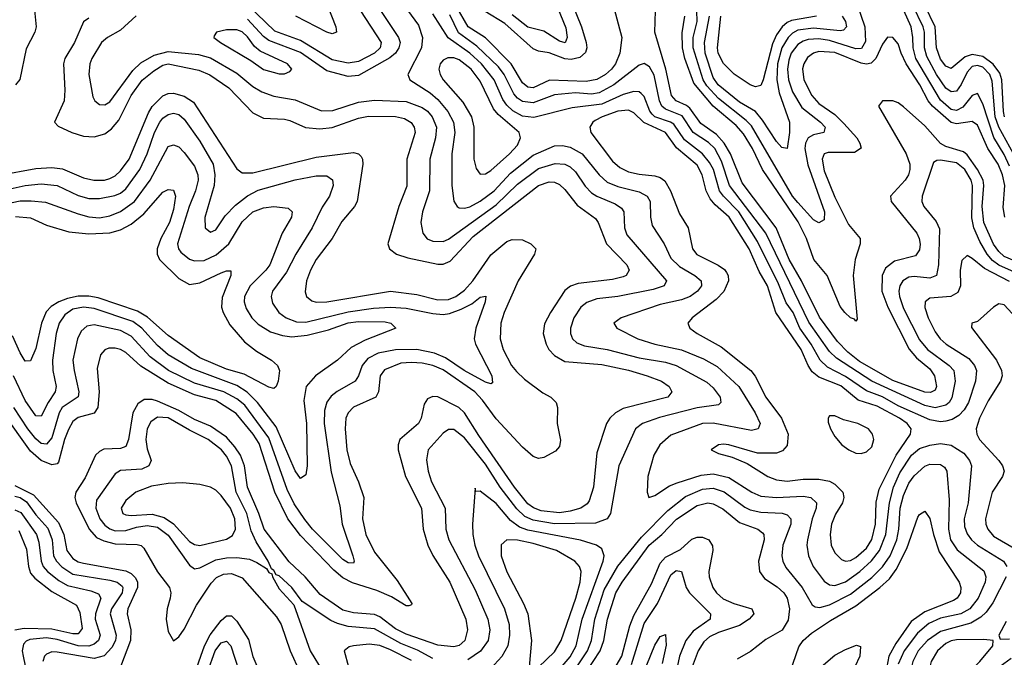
# Model space of a CAD drawing. Header units: inches. Extents: x 990535 to 1117859, y 769386 to 892122.
# Tile 529 of 656: x 1061509 to 1065231, y 835166 to 837577. Entities that reach past the tile are written whole.
import ezdxf

# ---------------------------------------------------------------- set-up
doc = ezdxf.new("R2010")
doc.units = ezdxf.units.IN
doc.header["$MEASUREMENT"] = 0
doc.layers.add('B0863', color=7, linetype='Continuous')

msp = doc.modelspace()

# ---------------------------------------------------------------- linework, layer by layer
at = {"layer": 'B0863', "color": 5}
for points, elevation in [([(1062657.1, 837670), (1062704, 837550), (1062705.8, 837530), (1062690, 837523.8), (1062670, 837529.1), (1062552, 837590)], 2580), ([(1061561.5, 837650), (1061571, 837550), (1061565.5, 837530), (1061533.5, 837466.5), (1061509.8, 837350.2), (1061492.9, 837330)], 2580), ([(1062797.1, 837610), (1062875.5, 837490), (1062871.5, 837470), (1062850.5, 837450), (1062790, 837419.1), (1062750, 837412), (1062690, 837424.6), (1062570, 837498.3), (1062473, 837533), (1062370, 837633.6)], 2620), ([(1062859.9, 837630), (1062941.3, 837510), (1062946.6, 837490), (1062942.2, 837470), (1062929, 837450), (1062907.6, 837432.4), (1062790, 837366), (1062750, 837362.5), (1062670, 837384), (1062570, 837453), (1062450, 837498), (1062430, 837513.2), (1062370, 837578.8)], 2640), ([(1062947.2, 837650), (1063016.3, 837556.3), (1063031.9, 837510), (1063027.8, 837470), (1062975.4, 837370), (1062979.3, 837359.3), (1062983.2, 837350), (1063060, 837300), (1063090, 837274.6), (1063127.4, 837230), (1063148.7, 837190), (1063154.3, 837150), (1063142, 837070), (1063142.7, 836950), (1063150.1, 836890.1), (1063162, 836870), (1063170, 836865), (1063190, 836864.2), (1063210, 836869.3), (1063250, 836890.1), (1063301.8, 836930), (1063363.6, 836996.4), (1063450, 837065.2), (1063530, 837099.5), (1063561.3, 837101.3), (1063590, 837095.4), (1063635, 837070), (1063699.4, 836990), (1063730, 836963), (1063770, 836945.6), (1063850, 836926.3), (1063881.2, 836910), (1063892.4, 836890), (1063893, 836830), (1063899.3, 836799.3), (1063945.2, 836730), (1063970, 836675.7), (1064003.5, 836643.5), (1064061.4, 836610), (1064084.4, 836590), (1064085.8, 836570), (1064071.2, 836550), (1064043.7, 836530), (1064010, 836517.3), (1063930, 836499.9), (1063782.4, 836450), (1063755.3, 836430), (1063766.3, 836410), (1063845.2, 836370), (1063910, 836350.5), (1064010, 836329.1), (1064094.4, 836294.4), (1064145.3, 836265.3), (1064227.5, 836190), (1064288.6, 836090), (1064308, 836050), (1064300.8, 836030), (1064275.8, 836024.2), (1064130, 836050.8), (1064090.4, 836049.6), (1063970, 836006.2), (1063928.7, 835970), (1063906.5, 835930), (1063883.2, 835850), (1063881.1, 835790), (1063887.7, 835770), (1063910, 835778.3), (1063965.8, 835814.2), (1063993.7, 835826.3), (1064085.2, 835854.8), (1064130, 835860.1), (1064190, 835845.9), (1064276.6, 835790), (1064310, 835775.3), (1064369.8, 835769.8), (1064470, 835775), (1064499, 835770), (1064521.5, 835750), (1064519.6, 835730), (1064505, 835690), (1064486.5, 835610), (1064484.5, 835590), (1064490.1, 835550), (1064508.5, 835510), (1064550, 835453.7), (1064570, 835440.1), (1064590, 835437.6), (1064630, 835451.4), (1064685, 835490), (1064729.3, 835530.7), (1064759.3, 835570), (1064783.1, 835630), (1064796.7, 835750), (1064812.5, 835810), (1064836.1, 835863.9), (1064880.1, 835930), (1064910, 835955.2), (1064950, 835968.8), (1064990, 835974.2), (1065030, 835968.2), (1065077.6, 835937.6), (1065098.8, 835910), (1065106.4, 835890), (1065094.2, 835750), (1065079.6, 835690), (1065081, 835661), (1065090, 835633.5), (1065106.5, 835610), (1065129.6, 835590), (1065227.3, 835530), (1065241.1, 835510)], 2660), ([(1063752.2, 837632.2), (1063785, 837510), (1063777.2, 837450), (1063761.5, 837410), (1063746.4, 837390), (1063723.9, 837370), (1063690, 837350.2), (1063650, 837343), (1063512.2, 837347.8), (1063450, 837318.8), (1063430, 837321.9), (1063410, 837337.9), (1063366.3, 837410), (1063270, 837508.2), (1063203.8, 837550), (1063157.3, 837630)], 2620), ([(1063597.1, 837637.1), (1063632.8, 837550), (1063650.4, 837490), (1063652.7, 837470), (1063647.4, 837452.6), (1063625.8, 837434.2), (1063593.4, 837426.6), (1063570, 837428.2), (1063510, 837450.9), (1063470, 837457.8), (1063450, 837467), (1063342.7, 837562.7), (1063268.3, 837608.3)], 2580), ([(1063531, 837650), (1063573.6, 837546.4), (1063579, 837510), (1063570.4, 837489.6), (1063550, 837495.7), (1063490, 837533.7), (1063430, 837548.1), (1063370, 837595.7)], 2560), ([(1064674.3, 837634.3), (1064703.4, 837550), (1064705.9, 837494.1), (1064691.5, 837468.5), (1064670, 837466.5), (1064570, 837498.4), (1064530, 837504.5), (1064490, 837501.7), (1064470, 837495.5), (1064450, 837482.7), (1064425.4, 837450), (1064415.8, 837424.2), (1064411.3, 837390), (1064415.2, 837350), (1064430, 837304.5), (1064465.2, 837245.2), (1064536, 837190), (1064553.3, 837170), (1064548.7, 837150), (1064510, 837141.1), (1064490, 837129.9), (1064479.5, 837110), (1064477.2, 837090), (1064488.5, 837028.5), (1064551.4, 836850), (1064550, 836820.7), (1064530, 836809), (1064510, 836820.2), (1064450, 836885.1), (1064430, 836910), (1064274.9, 837174.9), (1064255.6, 837195.6), (1064150, 837279.3), (1064106.3, 837326.3), (1064092.3, 837350), (1064055.2, 837470), (1064054.7, 837510), (1064070.4, 837570), (1064069.2, 837610)], 2560), ([(1065265.9, 837070), (1065210.3, 837170), (1065196.9, 837210), (1065184.7, 837344.7), (1065176.2, 837370), (1065150, 837397.1), (1065130, 837404), (1065110, 837399.5), (1065090, 837379), (1065068.4, 837331.6), (1065050, 837306.5), (1065030, 837303.6), (1065010, 837317.4), (1064974.8, 837370), (1064938.2, 837438.2), (1064929.3, 837470), (1064929.3, 837530), (1064924.1, 837550), (1064885.5, 837630)], 2540), ([(1065231.3, 837210), (1065227.8, 837230), (1065222.2, 837350), (1065214.2, 837374.2), (1065188.8, 837408.8), (1065150, 837437.7), (1065110, 837445.2), (1065083.4, 837436.6), (1065030, 837392.9), (1065010, 837401.1), (1064990, 837427.6), (1064974.8, 837470), (1064969.7, 837550), (1064930.1, 837630.1)], 2520), ([(1061948.9, 837591.1), (1061890, 837536.6), (1061840.6, 837510), (1061817.5, 837490), (1061781.5, 837430), (1061774.1, 837410), (1061770.1, 837370), (1061785.4, 837285.4), (1061792.4, 837270), (1061810, 837256.3), (1061830, 837255.3), (1061850, 837266.3), (1061935.9, 837384.1), (1061966.9, 837413.1), (1062016.8, 837443.2), (1062070, 837456.4), (1062185.2, 837445.2), (1062230, 837432.4), (1062330, 837374.7), (1062390, 837324.4), (1062423.5, 837303.5), (1062470, 837287.6), (1062550, 837274.3), (1062650, 837231.8), (1062692.9, 837232.9), (1062790, 837264.8), (1062850, 837272.2), (1062970, 837266.9), (1063030, 837245.2), (1063050.5, 837230.5), (1063067.6, 837210), (1063083.9, 837170), (1063080.6, 837130), (1063059.5, 837050), (1063057.8, 836930), (1063031.8, 836850), (1063025.3, 836810), (1063032.6, 836770), (1063048.9, 836748.9), (1063070, 836739.8), (1063110, 836738.3), (1063130, 836747.4), (1063310, 836876.4), (1063390, 836954.6), (1063470, 837013.8), (1063533.4, 837033.4), (1063570, 837030.4), (1063590, 837020.7), (1063610, 837001.8), (1063646.9, 836946.9), (1063670, 836922.7), (1063690, 836909.3), (1063760.4, 836880.4), (1063783.7, 836863.7), (1063792.4, 836850), (1063794.6, 836790), (1063803.8, 836763.8), (1063954.5, 836590), (1063945.2, 836570), (1063903.7, 836556.3), (1063769.8, 836530.2), (1063690, 836521.8), (1063652.7, 836507.3), (1063630.4, 836489.6), (1063604.2, 836450), (1063591.3, 836410), (1063590.8, 836390), (1063598.7, 836370), (1063614.9, 836354.9), (1063643.4, 836343.4), (1063730, 836330.1), (1063850, 836298.3), (1063950, 836281.9), (1063990, 836270), (1064106, 836206), (1064130, 836185.3), (1064156.6, 836150), (1064159.7, 836130), (1064150, 836120.7), (1064070, 836109.9), (1063927.4, 836072.6), (1063862.8, 836050), (1063836.8, 836030), (1063773.5, 835890), (1063742.4, 835710), (1063730, 835689.9), (1063686.1, 835673.9), (1063530, 835670.6), (1063450, 835685.2), (1063418.3, 835698.3), (1063387.7, 835727.7), (1063324.9, 835810), (1063270, 835896.6), (1063190, 835995.3), (1063150, 836027.3), (1063130, 836026.9), (1063110, 836013.2), (1063053.4, 835950), (1063047.1, 835912.9), (1063052.4, 835870), (1063065.4, 835830), (1063117.1, 835730), (1063119.9, 835650), (1063131.4, 835610), (1063230, 835421.8), (1063278.2, 835310), (1063285.8, 835270), (1063279.2, 835230), (1063250.3, 835189.7), (1063203.1, 835156.9)], 2640), ([(1065250, 836587.3), (1065156.6, 836636.6), (1065110, 836674.1), (1065090, 836684.8), (1065070, 836666.6), (1065064.7, 836630), (1065065.4, 836570), (1065054.7, 836545.3), (1065029.3, 836530.7), (1064950, 836523.7), (1064932, 836510), (1064930.9, 836489.1), (1064943.3, 836450), (1064970, 836396.1), (1064988.3, 836370), (1065011.4, 836350), (1065096.4, 836296.4), (1065117.9, 836270), (1065126.3, 836250), (1065122.6, 836210), (1065095.2, 836130), (1065078.8, 836101.2), (1065059.3, 836080.7), (1065034.3, 836065.7), (1065010, 836058.3), (1064990, 836056.8), (1064950, 836064.2), (1064830, 836117.3), (1064770, 836150.9), (1064710, 836174.2), (1064630, 836228.3), (1064563.1, 836263.1), (1064534.6, 836290), (1064501.3, 836350), (1064458.3, 836410), (1064432.5, 836470), (1064406.9, 836506.9), (1064377.8, 836577.8), (1064298.1, 836738.1), (1064227.2, 836850), (1064169.2, 836909.2), (1064154.6, 836930), (1064131, 837010), (1064116.7, 837036.7), (1064089.6, 837070), (1064022.4, 837122.4), (1063981.3, 837181.3), (1063969.5, 837189.5), (1063910, 837209.5), (1063899.5, 837219.5), (1063890.5, 837230.5), (1063870, 837286.3), (1063858.2, 837298.2), (1063850, 837303.5), (1063830, 837304.8), (1063790, 837293.4), (1063710, 837257.1), (1063597, 837243), (1063452.9, 837207.1), (1063410, 837212.4), (1063372.8, 837232.8), (1063350, 837253.6), (1063335.6, 837275.6), (1063302.6, 837350), (1063254.5, 837410), (1063210.4, 837450.4), (1063127.9, 837507.9), (1063070, 837598.4)], 2660), ([(1065270, 836622.3), (1065210, 836649), (1065186.7, 836666.7), (1065166.2, 836690), (1065138.4, 836738.4), (1065115.3, 836790), (1065108.2, 836828.2), (1065110.8, 836950), (1065106.2, 836970), (1065081.3, 837010), (1065050, 837035.5), (1064990, 837045.1), (1064975.8, 837044.2), (1064963.5, 837036.5), (1064920.1, 836910), (1064919.1, 836890), (1064926.9, 836870), (1064973.5, 836813.5), (1064985.7, 836785.7), (1064982.8, 836650), (1064975.1, 836610), (1064950, 836599.3), (1064890, 836605.6), (1064870, 836603.1), (1064847.9, 836590), (1064836.5, 836570), (1064832.8, 836550), (1064834.6, 836530), (1064850, 836485.3), (1064910, 836366.3), (1064941.1, 836330), (1065022.7, 836270), (1065040.3, 836250), (1065045.3, 836210), (1065032.4, 836147.6), (1065022.5, 836130), (1065010, 836119.3), (1064970, 836109.7), (1064930, 836118.3), (1064729.8, 836209.8), (1064597.2, 836297.2), (1064570, 836322), (1064492.6, 836432.6), (1064329.5, 836769.5), (1064191.6, 836950), (1064162.2, 837042.2), (1064136.4, 837090), (1064112.9, 837112.9), (1064054.8, 837150), (1064013, 837213), (1063950, 837238.7), (1063936.2, 837250), (1063927.3, 837270), (1063907.1, 837367.1), (1063890, 837398.1), (1063870, 837410.6), (1063850, 837404.6), (1063754.5, 837330), (1063699.6, 837300.4), (1063670, 837295), (1063610, 837300.6), (1063530, 837293.3), (1063450, 837262), (1063410, 837267.1), (1063390, 837279.9), (1063376.4, 837296.4), (1063340, 837370), (1063319, 837399), (1063236.9, 837476.9), (1063167.3, 837527.3), (1063134.6, 837594.6)], 2640), ([(1065308.1, 836648.1), (1065230, 836681.7), (1065210, 836699.8), (1065190, 836728), (1065153.4, 836810), (1065147.6, 836870), (1065153.1, 836950), (1065150.6, 836970), (1065130.1, 837010.1), (1065090, 837065.4), (1065076.8, 837076.8), (1065010, 837097.1), (1064990, 837109.1), (1064930, 837175.1), (1064850, 837246.9), (1064830, 837262.2), (1064810, 837269.8), (1064770.3, 837269.7), (1064755.3, 837250), (1064860.3, 837070), (1064873.5, 837030), (1064873.5, 837010), (1064868.3, 836990), (1064856, 836970), (1064801.1, 836910), (1064803.8, 836890), (1064899.8, 836770), (1064909.6, 836750), (1064912.4, 836727.6), (1064910, 836706.6), (1064895.5, 836684.5), (1064815.9, 836664.1), (1064782.3, 836637.7), (1064768.8, 836610), (1064768.5, 836550), (1064790.6, 836490), (1064871.1, 836331.1), (1064898.7, 836298.7), (1064950, 836256.2), (1064967, 836230), (1064974.7, 836190), (1064970, 836175.6), (1064952.2, 836167.8), (1064930, 836168.6), (1064810, 836212.7), (1064684.1, 836284.1), (1064639.9, 836319.9), (1064600.1, 836360.1), (1064532.5, 836452.5), (1064464.3, 836590), (1064417.5, 836670), (1064368.2, 836790), (1064239.6, 836959.6), (1064196.2, 837070), (1064172.1, 837110), (1064142.5, 837142.5), (1064084, 837184), (1064041.9, 837241.9), (1064030, 837251.9), (1063990.3, 837270.3), (1063972.3, 837290), (1063951.5, 837390), (1063909.3, 837530), (1063912.6, 837610)], 2620), ([(1065233, 836830), (1065226.4, 836866.4), (1065232.8, 836950), (1065223.9, 836990), (1065207.3, 837030), (1065168.4, 837090), (1065130, 837178), (1065110, 837192.5), (1065050, 837183.6), (1065030, 837187.8), (1064958.9, 837250), (1064942.8, 837270), (1064912.2, 837330), (1064860.4, 837410), (1064840.6, 837450), (1064830, 837485.3), (1064810, 837509), (1064789, 837511), (1064770, 837483.9), (1064745.5, 837430), (1064727.3, 837412.7), (1064710, 837408.3), (1064690, 837412.7), (1064590, 837452.3), (1064530, 837456), (1064509.4, 837450.6), (1064486.4, 837433.6), (1064472.8, 837410), (1064468.6, 837391.4), (1064472.7, 837350), (1064503.3, 837290), (1064530, 837260.5), (1064590, 837217.8), (1064624.6, 837184.6), (1064673.6, 837130), (1064685.2, 837110), (1064689.4, 837090.6), (1064665.2, 837074.8), (1064565, 837075), (1064549.4, 837070), (1064542.7, 837050), (1064550, 837005.6), (1064590, 836906), (1064642.2, 836802.2), (1064686.3, 836750), (1064686.6, 836730), (1064666.9, 836670), (1064659.6, 836610), (1064675, 836445), (1064670, 836437.4), (1064665.1, 836445.1), (1064650, 836449.9), (1064627.9, 836470), (1064610, 836492.2), (1064561.3, 836610), (1064510.3, 836670), (1064482.9, 836750), (1064452.2, 836812.2), (1064317.4, 837010), (1064279.1, 837090), (1064245.5, 837145.5), (1064217.4, 837177.4), (1064130.4, 837250.4), (1064056.8, 837336.8), (1064023.6, 837430), (1064014.2, 837470), (1064012.7, 837527.3), (1064023.5, 837590)], 2580), ([(1064618.4, 837590), (1064630.5, 837570), (1064634, 837550), (1064622.5, 837537.5), (1064610, 837535.1), (1064510, 837545.3), (1064450, 837537.2), (1064430, 837525.8), (1064414.4, 837510), (1064389.9, 837470.1), (1064373.7, 837410), (1064371.1, 837350), (1064380.4, 837300.4), (1064418.6, 837190), (1064419.1, 837150), (1064410, 837089.7), (1064390, 837093.8), (1064370, 837116.8), (1064317.3, 837197.3), (1064290, 837229.2), (1064230, 837265.6), (1064149.7, 837330), (1064130, 837358.6), (1064100, 837450), (1064098.1, 837490), (1064115.9, 837590)], 2540), ([(1064521.5, 837590), (1064426, 837574), (1064410, 837566.8), (1064390.7, 837549.3), (1064370, 837519), (1064354.7, 837485.3), (1064319.9, 837350), (1064310, 837328.1), (1064290, 837323.1), (1064270, 837329.9), (1064210, 837370.4), (1064170, 837411.6), (1064148.7, 837450), (1064146.4, 837470), (1064158.9, 837590)], 2520), ([(1065250, 837023.2), (1065230, 837067.3), (1065191.3, 837131.3), (1065150, 837258.6), (1065130, 837297.4), (1065110, 837290.6), (1065074.2, 837245.8), (1065050, 837233.3), (1065030, 837237.5), (1064990, 837272.8), (1064896.5, 837430), (1064886, 837470), (1064885.3, 837510), (1064878.5, 837550), (1064851.4, 837611.4)], 2560), ([(1061770, 837582.1), (1061750, 837568.7), (1061715.4, 837490), (1061679.1, 837430), (1061673.8, 837410), (1061679.3, 837310), (1061676.2, 837270), (1061640.3, 837190), (1061654.4, 837174.4), (1061705.7, 837150), (1061750, 837136.9), (1061790, 837134.1), (1061830, 837145), (1061856.2, 837163.8), (1061883.5, 837196.5), (1061930.3, 837289.7), (1061971.6, 837348.4), (1062016, 837384), (1062050, 837404.4), (1062070, 837409.6), (1062186.4, 837386.4), (1062227.9, 837367.9), (1062298.7, 837318.7), (1062390, 837224.4), (1062430, 837204.2), (1062510, 837200.1), (1062530, 837195.5), (1062589.2, 837169.2), (1062643.9, 837163.9), (1062690, 837169.8), (1062790, 837204.9), (1062827.9, 837212.1), (1062930, 837210.4), (1062963.1, 837203.1), (1062988.1, 837188.1), (1062999.9, 837170), (1063003.4, 837150), (1062971.8, 837050), (1062972.6, 836947.4), (1062942.5, 836870), (1062900.1, 836730), (1062906.8, 836710), (1062932.6, 836690), (1062976.5, 836676.5), (1063090, 836652.9), (1063110, 836652.4), (1063136.5, 836663.5), (1063223.2, 836756.8), (1063470, 836950.4), (1063510, 836963.4), (1063530, 836962.2), (1063550, 836954.3), (1063570, 836935.4), (1063615.8, 836875.8), (1063685.5, 836825.5), (1063696, 836810), (1063727.2, 836730), (1063804.1, 836650), (1063813.3, 836630), (1063801.8, 836610), (1063790, 836605.1), (1063750, 836595), (1063620.4, 836579.6), (1063590.7, 836569.3), (1063570, 836552.9), (1063514.9, 836470), (1063492.8, 836427.2), (1063487.4, 836390), (1063498.7, 836350), (1063509.1, 836330), (1063530, 836306.7), (1063570, 836284.9), (1063710, 836273.2), (1063810, 836251.2), (1063880.2, 836230), (1063934.7, 836210), (1063963.5, 836190), (1063974, 836170), (1063958.7, 836150), (1063790, 836107.1), (1063760.8, 836090), (1063739.8, 836070), (1063726.9, 836050), (1063690, 835938.9), (1063677.6, 835810), (1063662.1, 835757.9), (1063653.6, 835746.4), (1063630.3, 835729.7), (1063590, 835718.1), (1063550, 835712.6), (1063480.2, 835720.2), (1063451.1, 835731.1), (1063430, 835745.9), (1063379.4, 835810), (1063244.3, 836004.3), (1063190, 836091), (1063168.3, 836110), (1063090, 836150.3), (1063070, 836152.8), (1063050, 836142.9), (1063037.4, 836122.6), (1063026.2, 836070), (1063016.6, 836050), (1062945.5, 835990), (1062939.3, 835970), (1062940.1, 835950), (1062966.8, 835850), (1063028.2, 835730), (1063033.9, 835650), (1063051.3, 835590), (1063070.7, 835550.7), (1063134.6, 835450), (1063195.4, 835310), (1063201.8, 835270), (1063191.4, 835230), (1063170, 835210.8), (1063150, 835205.3), (1063090, 835212.3), (1062970, 835253.5), (1062930, 835273.4), (1062870, 835319), (1062850, 835327.6), (1062770, 835334.7), (1062730, 835344.5), (1062644, 835404), (1062587.8, 835470), (1062527.4, 835527.4), (1062433, 835650), (1062413.1, 835710), (1062369.6, 835809.6), (1062358.6, 835890), (1062343.1, 835930), (1062322.4, 835962.4), (1062290, 835998.5), (1062230, 836040.6), (1062170, 836064.6), (1062110, 836099.7), (1062030, 836134.4), (1062010, 836140.7), (1061979.7, 836140.3), (1061955.2, 836124.8), (1061936.9, 836090), (1061920.1, 835990), (1061910, 835963.4), (1061890, 835955.3), (1061827.1, 835952.9), (1061810, 835944.4), (1061795.2, 835930), (1061755.9, 835844.1), (1061720.7, 835790), (1061717, 835770), (1061721.6, 835750), (1061771.6, 835650), (1061799.1, 835619.1), (1061826.4, 835606.4), (1061870, 835595.3), (1061952.7, 835592.7), (1061968.5, 835588.5), (1061978.6, 835578.6), (1062030, 835489.5), (1062074.9, 835430), (1062079.8, 835410), (1062078, 835390), (1062066.8, 835350), (1062062.3, 835310), (1062070, 835263.8), (1062090, 835228.5), (1062110, 835243.5), (1062130, 835271.9), (1062177.3, 835362.7), (1062233, 835447), (1062252.2, 835467.8), (1062279.6, 835480.4), (1062310, 835483), (1062350, 835467.2), (1062479.2, 835319.2), (1062497, 835290), (1062531.6, 835190), (1062568, 835110)], 2620), ([(1061430.5, 836989.5), (1061570, 837014.2), (1061630, 837018.5), (1061670, 837013), (1061750, 836978.3), (1061789.5, 836969.5), (1061829.9, 836970.1), (1061850, 836976.1), (1061870, 836986.7), (1061890, 837005.8), (1061922.5, 837050), (1061995.7, 837224.3), (1062010, 837249.2), (1062050, 837288.9), (1062070, 837297.6), (1062090, 837298.8), (1062130, 837288.3), (1062165.2, 837265.2), (1062330, 837013.4), (1062350, 836998.2), (1062390, 836998.3), (1062630, 837057.5), (1062770, 837074.2), (1062789.1, 837069.1), (1062799.1, 837059.1), (1062804.5, 837050), (1062806.2, 837030), (1062784.9, 836890), (1062774, 836870), (1062726.6, 836813.4), (1062690, 836749.1), (1062629.1, 836670), (1062607.7, 836630), (1062593.1, 836590), (1062587.3, 836547.3), (1062593, 836530), (1062613.5, 836513.5), (1062630, 836509.2), (1062670, 836509.7), (1062910, 836550.7), (1063010, 836538.3), (1063090, 836517.9), (1063130, 836519), (1063157.3, 836530), (1063190, 836553.9), (1063221.8, 836590), (1063290, 836687.7), (1063350, 836737.8), (1063370, 836745.9), (1063410, 836743.9), (1063440.9, 836730), (1063459.7, 836710), (1063455, 836690), (1063393.6, 836590), (1063339.9, 836470), (1063328, 836430), (1063324.9, 836370), (1063336.3, 836330), (1063368.4, 836270), (1063386.3, 836246.3), (1063417.1, 836217.1), (1063486.4, 836166.4), (1063516.5, 836150), (1063536.6, 836130), (1063541.5, 836110), (1063540.4, 836050), (1063552.8, 835987.2), (1063550, 835963.6), (1063534.9, 835945.1), (1063490, 835921.8), (1063470, 835918), (1063450, 835925.2), (1063410, 835961), (1063310, 836067.6), (1063258.8, 836138.8), (1063229.9, 836170), (1063110, 836253.4), (1063070, 836269.7), (1063030, 836277.9), (1062990, 836281.3), (1062950, 836278.2), (1062887.3, 836252.7), (1062871, 836230), (1062865.3, 836170), (1062854.6, 836150), (1062770, 836111.9), (1062750.1, 836090), (1062741.6, 836070), (1062738.6, 836030), (1062745.5, 835950), (1062758.4, 835898.4), (1062789.4, 835829.4), (1062809.1, 835770), (1062804.9, 835690), (1062817.7, 835630), (1062850, 835563.8), (1062935.9, 835455.9), (1062990.8, 835370), (1062990, 835364), (1062979.6, 835360.4), (1062970, 835360.2), (1062914.3, 835394.3), (1062858.9, 835418.9), (1062767.3, 835447.3), (1062730, 835466.5), (1062695.9, 835495.9), (1062570, 835626.1), (1062521.8, 835690), (1062473.1, 835790), (1062414.2, 835974.2), (1062391.3, 836010), (1062327.6, 836087.6), (1062250, 836137), (1062170, 836158.8), (1062070, 836202.2), (1061966.6, 836266.6), (1061910, 836318.6), (1061890, 836329.5), (1061870, 836334.9), (1061845.5, 836334.5), (1061830, 836329), (1061813.7, 836310), (1061801.7, 836258.3), (1061808.6, 836170), (1061804.7, 836110), (1061790.3, 836089.7), (1061730, 836072.6), (1061710, 836057.6), (1061692.6, 836027.4), (1061678.5, 835990), (1061655.5, 835904.5), (1061650, 835897.8), (1061630, 835893.7), (1061590, 835910.5), (1061550, 835945.4), (1061446.3, 836090)], 2580), ([(1061450, 836932.5), (1061530, 836950.3), (1061590, 836955.7), (1061650, 836949.3), (1061730, 836911.6), (1061770, 836900.9), (1061810, 836900.2), (1061867.8, 836912.2), (1061890, 836921.2), (1061910, 836937.3), (1061962.8, 837010), (1061990.8, 837069.2), (1062018.3, 837150), (1062038.9, 837190), (1062050, 837204.5), (1062070, 837218.7), (1062090, 837222.8), (1062110, 837218), (1062130, 837201.2), (1062190, 837117.1), (1062240.4, 837030), (1062246.4, 836990), (1062244.3, 836950), (1062209, 836829), (1062209.6, 836789.6), (1062230, 836773.8), (1062250, 836782), (1062284.9, 836835.1), (1062324.1, 836875.9), (1062369.7, 836910.3), (1062410, 836932), (1062550, 836971.2), (1062630, 836986.1), (1062670, 836986.2), (1062691.6, 836971.6), (1062694.2, 836950), (1062680.4, 836910), (1062652.2, 836867.8), (1062614.7, 836790), (1062552, 836690), (1062517.2, 836622.8), (1062464.7, 836550), (1062459.5, 836530), (1062464.8, 836504.8), (1062488.8, 836470), (1062515.6, 836450), (1062555.1, 836435.1), (1062590, 836433.5), (1062750, 836472.7), (1062846.5, 836486.5), (1062910.1, 836490.1), (1062970, 836486.6), (1063070, 836465.5), (1063110, 836462.4), (1063133.7, 836466.3), (1063177.5, 836482.5), (1063217.4, 836502.6), (1063250, 836527.6), (1063270.9, 836530.9), (1063268.9, 836510), (1063233.2, 836410), (1063226.6, 836370), (1063231.6, 836350), (1063293.5, 836230), (1063296.4, 836203.6), (1063290, 836200.4), (1063270, 836207), (1063189, 836250), (1063118.3, 836298.3), (1063076.4, 836316.4), (1063010, 836330.2), (1062930, 836328.9), (1062864.3, 836315.7), (1062824.5, 836295.5), (1062803.3, 836270), (1062790.1, 836229.9), (1062777.5, 836210), (1062708.3, 836171.7), (1062686.5, 836153.5), (1062669.7, 836130.3), (1062661.1, 836098.9), (1062660.1, 836050), (1062686.1, 835866.1), (1062719.4, 835739.4), (1062727.3, 835670), (1062768.2, 835550), (1062773.4, 835530), (1062770, 835522.6), (1062750, 835523.4), (1062730, 835535.8), (1062615, 835650), (1062586.6, 835686.6), (1062546.5, 835746.5), (1062520, 835800), (1062450, 835996.3), (1062359.2, 836119.2), (1062330, 836143.1), (1062280.9, 836170), (1062170, 836202.7), (1062070.8, 836250), (1062002.1, 836302.1), (1061930, 836380.4), (1061890, 836402.1), (1061790, 836423.7), (1061762.3, 836417.7), (1061741.4, 836398.6), (1061727.2, 836370), (1061709.6, 836290), (1061714.1, 836250), (1061732.8, 836170), (1061729.3, 836150.7), (1061669.4, 836110), (1061658.2, 836090), (1061630, 835995.6), (1061610, 835971.9), (1061590, 835974.4), (1061570, 835991.8), (1061539.2, 836030), (1061486.9, 836110)], 2560), ([(1061450, 836879.9), (1061510, 836891.4), (1061552.5, 836892.5), (1061606.4, 836886.4), (1061730, 836842.3), (1061770, 836831.8), (1061810, 836828), (1061850, 836835.6), (1061890, 836852.1), (1061942.3, 836890), (1062001.4, 836970), (1062070, 837097.1), (1062090, 837103.9), (1062110, 837095.7), (1062130, 837074.6), (1062170, 837022.5), (1062182.5, 836990), (1062183.2, 836970), (1062173.9, 836930), (1062149.5, 836870), (1062105.4, 836730), (1062109.1, 836710), (1062117.5, 836697.5), (1062150, 836671.6), (1062170, 836664.8), (1062206.2, 836666.2), (1062251.9, 836688.1), (1062299.9, 836730), (1062350, 836812.7), (1062390, 836850.5), (1062430, 836865.4), (1062470, 836870.5), (1062523.9, 836863.9), (1062538.4, 836850), (1062535.8, 836830), (1062500.6, 836770), (1062453.8, 836650), (1062439.4, 836630), (1062379.4, 836570), (1062359.1, 836530), (1062357.7, 836510), (1062364.5, 836484.5), (1062386.4, 836450), (1062410, 836425.1), (1062456.8, 836396.8), (1062502.8, 836382.8), (1062538, 836378), (1062595.4, 836384.6), (1062675.8, 836404.2), (1062750, 836430.3), (1062790, 836436.2), (1062890, 836435.1), (1062911.8, 836430), (1062930.4, 836410), (1062814.8, 836365.2), (1062762.4, 836337.6), (1062710.4, 836289.6), (1062627.3, 836230), (1062591.8, 836190), (1062583.1, 836136.9), (1062592.5, 836050), (1062595.1, 835890), (1062590, 835856), (1062570, 835842.6), (1062550, 835871), (1062478.1, 836038.1), (1062407.9, 836130), (1062368.8, 836168.8), (1062330, 836194.2), (1062157.6, 836257.6), (1062070, 836309.6), (1062030, 836344.9), (1061970.8, 836410.8), (1061936, 836436), (1061790, 836484.4), (1061750, 836489.7), (1061710, 836481.8), (1061679, 836461), (1061658.1, 836430), (1061646.4, 836390), (1061632.5, 836290), (1061634.2, 836250), (1061646, 836190), (1061643.4, 836170), (1061616.3, 836130), (1061590, 836078.3), (1061570, 836079), (1061530, 836137.2), (1061485.4, 836230)], 2540), ([(1061492.4, 836832.4), (1061550, 836827.6), (1061610, 836799.9), (1061695, 836775), (1061770, 836766.6), (1061848.9, 836771.1), (1061890, 836782.1), (1061930, 836803.3), (1061977.7, 836842.3), (1062050, 836924.1), (1062070, 836935.2), (1062090, 836932.2), (1062098.3, 836910), (1062090, 836858.9), (1062074.7, 836810), (1062042.6, 836750), (1062028.7, 836710), (1062028.9, 836690), (1062037.2, 836670), (1062110, 836597.9), (1062150, 836575.6), (1062190, 836582.3), (1062270, 836619.8), (1062290, 836627.2), (1062306.8, 836626.8), (1062307.2, 836610), (1062273.5, 836526.5), (1062272, 836490), (1062277.9, 836470), (1062303.4, 836423.4), (1062358.7, 836358.7), (1062403.8, 836323.8), (1062460.5, 836290), (1062483, 836270), (1062490.3, 836250.3), (1062485.5, 836210), (1062478.7, 836190), (1062470, 836182.6), (1062450, 836186.9), (1062357.2, 836237.2), (1062290, 836256.1), (1062190, 836298), (1062070, 836382.3), (1061992.2, 836452.2), (1061954.4, 836474.4), (1061804.8, 836524.8), (1061770, 836531.7), (1061730, 836531.6), (1061690, 836523.3), (1061656.8, 836510), (1061627.7, 836492.3), (1061608.2, 836471.8), (1061591.6, 836430), (1061570, 836333.7), (1061550, 836286.9), (1061530, 836285.6), (1061510, 836317.3), (1061481.5, 836381.5)], 2520), ([(1065275.3, 836450), (1065230, 836498.8), (1065210, 836502), (1065190, 836489.8), (1065130, 836436), (1065108.4, 836430), (1065107.5, 836412.5), (1065201.9, 836290), (1065220.4, 836250), (1065222.3, 836230), (1065216.4, 836210), (1065170, 836136.2), (1065137.6, 836070), (1065124.2, 836030), (1065126.6, 836010), (1065137.7, 835990), (1065210.1, 835910), (1065224.3, 835890), (1065230.1, 835870), (1065224.4, 835850), (1065184.7, 835790), (1065159.4, 835690), (1065160.6, 835670), (1065168.6, 835650), (1065190, 835623.9), (1065274.6, 835574.6)], 2680), ([(1063070, 835162.1), (1063012.7, 835192.7), (1062950, 835218.9), (1062850, 835273.4), (1062750, 835282.9), (1062710, 835293.5), (1062684.9, 835304.9), (1062576.6, 835376.6), (1062537, 835430), (1062490, 835473.8), (1062478, 835478), (1062470, 835494.7), (1062460.3, 835500.3), (1062448.3, 835530), (1062402.7, 835602.7), (1062383.7, 835643.7), (1062367, 835710), (1062327.6, 835790), (1062309, 835890), (1062290, 835926.7), (1062271, 835950), (1062220.9, 835990), (1062150, 836024.8), (1062070, 836071.4), (1062030, 836074.6), (1062003.9, 836056.1), (1061991.2, 836030), (1061985.8, 835990), (1061990, 835953.7), (1062005.3, 835910), (1061996.8, 835890), (1061970, 835877.7), (1061890, 835872.5), (1061870, 835860.3), (1061799.5, 835760.5), (1061796.5, 835730), (1061811.2, 835690), (1061830, 835665.7), (1061850, 835651.5), (1061870, 835644.6), (1061910, 835645.2), (1061950, 835658.3), (1061990, 835664.8), (1062030, 835657.7), (1062070, 835628), (1062150, 835514.3), (1062170, 835500.9), (1062190, 835505), (1062250, 835535.1), (1062290, 835542.7), (1062330, 835543.5), (1062376.9, 835536.9), (1062404.9, 835524.9), (1062441.4, 835501.4), (1062450, 835487.4), (1062462, 835482), (1062464.4, 835470), (1062490, 835425.5), (1062545, 835365), (1062607.3, 835190), (1062656.4, 835110)], 2640), ([(1063540.9, 835019.1), (1063654.9, 835190), (1063670.4, 835230), (1063682.6, 835310), (1063718.5, 835421.5), (1063769.8, 835510.2), (1063859.7, 835620.3), (1063959.3, 835720.7), (1064026.3, 835773.7), (1064090, 835801.3), (1064130, 835805.1), (1064172.2, 835792.2), (1064250, 835733.6), (1064270, 835723.9), (1064310, 835715), (1064390.7, 835710.7), (1064410, 835704.8), (1064423.9, 835690), (1064424, 835670), (1064393.3, 835590), (1064390.1, 835550.1), (1064393.6, 835530), (1064405.4, 835505.4), (1064466.7, 835430), (1064504.4, 835364.4), (1064516.4, 835356.4), (1064534.2, 835354.2), (1064570, 835364), (1064650, 835405.3), (1064730, 835467.8), (1064770, 835507.9), (1064799, 835550), (1064825.1, 835610), (1064832.5, 835650), (1064837.6, 835730), (1064850, 835777.4), (1064870, 835825), (1064890, 835852.8), (1064930, 835889), (1064950, 835896.3), (1064990, 835895.4), (1065005.4, 835885.4), (1065013.9, 835870), (1065022, 835762), (1065020.2, 835650), (1065027, 835610), (1065052.6, 835572.6), (1065153.7, 835493.7), (1065161.2, 835470), (1065158.2, 835450), (1065132, 835390), (1065100.7, 835350), (1065067.2, 835330), (1064990, 835314.2), (1064945.6, 835294.4), (1064902.7, 835257.3), (1064851.8, 835190), (1064830, 835140.3)], 2640), ([(1061490, 835815.8), (1061561, 835781), (1061655.2, 835675.2), (1061675.6, 835630), (1061687.5, 835570), (1061710, 835540.1), (1061730, 835527.5), (1061750, 835522.2), (1061910, 835493.1), (1061930, 835483.2), (1061946.1, 835466.1), (1061953.6, 835450), (1061954.6, 835430), (1061917.9, 835350), (1061914.7, 835330), (1061929.2, 835270), (1061927.2, 835230), (1061890.1, 835130)], 2580), ([(1063535.5, 835104.5), (1063590, 835168), (1063612.3, 835210), (1063635, 835310), (1063714.5, 835530), (1063718.4, 835550), (1063710, 835575.9), (1063689.7, 835590), (1063628.5, 835608.5), (1063430, 835646.6), (1063397.9, 835657.9), (1063363.9, 835683.9), (1063310, 835747.8), (1063250, 835794.3), (1063233.2, 835793.2), (1063230, 835806), (1063221, 835670), (1063221.4, 835630), (1063228.7, 835590), (1063242.7, 835550), (1063341.7, 835350), (1063358.5, 835290), (1063360.1, 835250), (1063354.6, 835210), (1063330.9, 835169.1), (1063290, 835124)], 2660), ([(1061490, 835776), (1061510, 835770.9), (1061533.8, 835753.8), (1061570, 835704.8), (1061614.8, 835654.8), (1061631, 835610), (1061636.7, 835550), (1061647.2, 835530), (1061668.1, 835508.1), (1061710, 835480.3), (1061850, 835458.1), (1061877.8, 835450), (1061895.7, 835435.7), (1061899.1, 835430), (1061896.7, 835410), (1061856, 835350), (1061850.1, 835330), (1061874, 835250), (1061870.3, 835230), (1061856.8, 835203.2), (1061828, 835172), (1061790, 835161.1), (1061650, 835185.7), (1061630, 835186.4), (1061610, 835177.9), (1061602.7, 835170), (1061596.5, 835150)], 2560), ([(1063623.5, 835070), (1063702.9, 835190), (1063717.1, 835230), (1063730.4, 835310), (1063762.9, 835410), (1063786, 835450), (1063888.7, 835590), (1063936.1, 835630), (1063992.2, 835687.8), (1064070, 835739.8), (1064110, 835749.8), (1064130, 835746.9), (1064167, 835727), (1064230, 835676.4), (1064299.7, 835650), (1064317.2, 835637.2), (1064322.1, 835630), (1064322.9, 835610), (1064301.1, 835530), (1064305.6, 835490), (1064324.5, 835464.5), (1064372.7, 835432.7), (1064397.8, 835410), (1064410.4, 835390), (1064418.7, 835350), (1064413.4, 835306.6), (1064391.6, 835268.4), (1064330, 835233.8), (1064271.9, 835188.1), (1064221.3, 835158.7)], 2620), ([(1061490, 835723.7), (1061513.1, 835713.1), (1061572.3, 835630), (1061581.3, 835601.3), (1061589.4, 835529.4), (1061597.9, 835510), (1061614.4, 835490), (1061656.2, 835456.2), (1061690, 835437.4), (1061778, 835418), (1061806.1, 835406.1), (1061814.9, 835390), (1061795.1, 835330), (1061794.3, 835310), (1061812.6, 835250), (1061806.3, 835230), (1061790, 835215.5), (1061770, 835208.3), (1061730, 835210), (1061650, 835233.7), (1061610, 835240.3), (1061546.7, 835233.3), (1061532.8, 835227.2), (1061523.6, 835216.4), (1061518.4, 835190), (1061521.2, 835170), (1061537.3, 835097.3)], 2540), ([(1064399.4, 835050), (1064454.5, 835205.5), (1064470.2, 835229.8), (1064502.2, 835257.8), (1064574.1, 835305.9), (1064670, 835361.2), (1064760.7, 835430), (1064796.9, 835463.1), (1064822.1, 835497.9), (1064862.1, 835577.9), (1064904, 835696), (1064910, 835706.3), (1064930, 835718.9), (1064950, 835690.4), (1064963.5, 835630), (1064985, 835565), (1065060.5, 835450), (1065067.1, 835430), (1065065.4, 835410), (1065052.4, 835390), (1065039.1, 835380.9), (1064930, 835338.1), (1064878.9, 835301.1), (1064821.2, 835218.8), (1064794.5, 835170), (1064779.9, 835090)], 2620), ([(1061505.4, 835645.4), (1061534.9, 835574.9), (1061541.6, 835510), (1061550, 835484.7), (1061565.6, 835465.6), (1061630, 835414.4), (1061722.9, 835362.9), (1061735.6, 835335.6), (1061745.3, 835274.7), (1061730, 835255.5), (1061710, 835254.5), (1061630, 835272.4), (1061525.1, 835274.9), (1061490, 835269.2)], 2520), ([(1063703.6, 835030), (1063785.1, 835170), (1063814.8, 835285.2), (1063830, 835323.8), (1063896.6, 835443.4), (1063930, 835522.3), (1063950, 835545.2), (1064006.3, 835573.7), (1064050, 835613.3), (1064070, 835620.1), (1064090, 835620.3), (1064113.7, 835610), (1064127.5, 835587.5), (1064129.5, 835569.5), (1064113.7, 835490), (1064114.6, 835470), (1064129.2, 835430), (1064143, 835410), (1064167.7, 835387.7), (1064209, 835369), (1064277.1, 835350), (1064283.8, 835330), (1064266, 835310), (1064230, 835286.3), (1064150, 835260.1), (1064116.4, 835243.6), (1064094.9, 835225.1), (1064073.5, 835190), (1064051, 835130)], 2580), ([(1063821, 835139), (1063870, 835293.5), (1063919.7, 835370), (1063970, 835478.3), (1063990, 835493.8), (1064010, 835491), (1064028.6, 835430), (1064040.7, 835410), (1064120.1, 835330), (1064118.6, 835310), (1064055.3, 835264.7), (1064026.6, 835230), (1064003.4, 835170), (1063981.5, 835070)], 2560), ([(1065237.8, 835470), (1065188, 835372), (1065162.9, 835337.1), (1065142.6, 835317.4), (1065104.9, 835295.1), (1064990, 835263.5), (1064940.6, 835230), (1064905.4, 835190), (1064885.7, 835150), (1064875.3, 835110), (1064871.1, 834971.1), (1064881, 834961), (1064895.4, 834955.4), (1064930, 834958), (1064970, 834969), (1065010, 834987.2), (1065113.1, 835046.9), (1065187.2, 835112.8), (1065257.5, 835162.5)], 2660), ([(1062171.8, 835110), (1062207.7, 835210), (1062229.1, 835250.9), (1062270, 835304.7), (1062290, 835323.4), (1062310, 835322.9), (1062330, 835302.2), (1062373.6, 835233.6), (1062389.8, 835169.8), (1062415.2, 835110)], 2580), ([(1065238.2, 835301.8), (1065210.4, 835250), (1065214.8, 835234.8), (1065250, 835236.6)], 2680), ([(1063863, 835097), (1063910, 835211.5), (1063930, 835244.9), (1063950, 835252.4), (1063952.1, 835212.1), (1063937.7, 835142.3)], 2540), ([(1062218.6, 835110), (1062248.1, 835190), (1062260.9, 835210), (1062270, 835221.1), (1062290, 835227.5), (1062307, 835210), (1062352.6, 835070)], 2560), ([(1062990, 835153.6), (1062910, 835195), (1062869.7, 835210.3), (1062830, 835216), (1062770.7, 835210), (1062753.7, 835206.3), (1062734.9, 835190), (1062751.1, 835130)], 2660), ([(1064530, 835122), (1064590, 835174.3), (1064630, 835196), (1064672, 835212), (1064686.9, 835206.9), (1064684.3, 835170), (1064666.1, 835130)], 2580)]:
    msp.add_lwpolyline(points, dxfattribs=dict(at, elevation=elevation))
for points, elevation in [([(1062330, 837538.4), (1062290, 837538.3), (1062252.2, 837530), (1062244.3, 837515.7), (1062242.7, 837510), (1062268.3, 837490), (1062382.4, 837422.4), (1062430, 837388.6), (1062490, 837371.9), (1062510, 837371.5), (1062530, 837380.4), (1062538, 837390), (1062521.5, 837410), (1062417.2, 837457.2), (1062395.9, 837475.9), (1062370, 837511.7), (1062350, 837530.7)], 2660), ([(1063126.8, 837433.2), (1063110, 837424.2), (1063098.5, 837410), (1063093.8, 837390), (1063098, 837370), (1063110.1, 837350), (1063184.5, 837264.5), (1063216.3, 837210), (1063225.2, 837170), (1063225.3, 837050), (1063233.9, 837013.9), (1063250, 836992.3), (1063270, 836994.4), (1063290, 837006.9), (1063360.4, 837070), (1063390, 837102.7), (1063401.6, 837130), (1063397, 837150), (1063318.1, 837218.1), (1063299.8, 837239.8), (1063250, 837344.1), (1063214.9, 837390), (1063170, 837424.9), (1063150, 837432.6)], 2680), ([(1063810, 837234.3), (1063770, 837231), (1063710.2, 837210), (1063684.1, 837195.9), (1063675, 837190), (1063664.3, 837170), (1063667.8, 837150), (1063750, 837041.8), (1063777.8, 837017.8), (1063810, 837001.7), (1063850, 836992.3), (1063910, 836986.7), (1063930, 836980.1), (1063947.5, 836967.5), (1063969.6, 836930), (1064002.7, 836842.7), (1064036.1, 836790), (1064051.9, 836710), (1064068.9, 836688.9), (1064148.9, 836648.9), (1064172.7, 836632.7), (1064181.1, 836621.1), (1064187, 836610), (1064188.7, 836590), (1064170.6, 836549.4), (1064141.3, 836518.7), (1064051.5, 836450), (1064034, 836430), (1064042.7, 836410), (1064070.2, 836390), (1064160.4, 836340.4), (1064272.6, 836250), (1064288.9, 836228.9), (1064329.7, 836150), (1064388.2, 836070), (1064414.2, 836010), (1064410, 835966.4), (1064392.7, 835947.3), (1064370, 835937.8), (1064298.4, 835938.4), (1064190, 835969.8), (1064170, 835971.5), (1064150, 835969.7), (1064122.4, 835950), (1064150, 835936.1), (1064202.4, 835922.4), (1064259.3, 835899.3), (1064336.9, 835850), (1064370, 835836.6), (1064410, 835831.7), (1064470, 835839.3), (1064530, 835839.5), (1064570, 835832.6), (1064590, 835821.3), (1064620.1, 835790), (1064624.5, 835770), (1064619.1, 835750), (1064592.8, 835707.2), (1064577.9, 835670), (1064572.9, 835630), (1064576.3, 835590), (1064590, 835561), (1064615.6, 835535.6), (1064630, 835530.1), (1064650, 835532.6), (1064670, 835542.9), (1064710, 835579.3), (1064730, 835611.4), (1064744.6, 835670), (1064746.8, 835753.2), (1064757.8, 835802.2), (1064821.9, 835930), (1064876.6, 836010), (1064878.5, 836030), (1064863.7, 836050), (1064834.3, 836070), (1064750, 836115.4), (1064678.4, 836138.4), (1064612.9, 836192.9), (1064530, 836225.4), (1064505.2, 836245.2), (1064489.4, 836269.4), (1064462.9, 836330), (1064367.1, 836470), (1064335.6, 836570), (1064304.8, 836624.8), (1064266.7, 836710), (1064190.2, 836830), (1064137.4, 836877.4), (1064119.5, 836899.5), (1064104.4, 836930), (1064088.7, 836990), (1064070, 837026.7), (1063991.8, 837091.8), (1063950, 837149.9), (1063868.1, 837188.1), (1063830, 837225.1)], 2680), ([(1064570, 836079.7), (1064564.6, 836070), (1064565, 836055), (1064573.3, 836030), (1064590, 836001), (1064617.2, 835970), (1064643.8, 835950), (1064670, 835938.5), (1064690, 835936.8), (1064710, 835942.4), (1064730, 835962.3), (1064737.4, 835990), (1064733.2, 836010), (1064717.6, 836030), (1064677.4, 836050), (1064623.4, 836063.4), (1064590, 836078.9)], 2720), ([(1062125.4, 835825.4), (1062070, 835823.7), (1062007.4, 835812.6), (1061947.7, 835790), (1061910, 835758.4), (1061892.1, 835730), (1061898.5, 835710), (1061910, 835704.4), (1061930, 835701.8), (1062010, 835706.8), (1062054.4, 835694.4), (1062090.6, 835670.6), (1062150, 835604), (1062170, 835592.2), (1062190, 835589.3), (1062290, 835613), (1062313.2, 835626.8), (1062324, 835650), (1062322.3, 835690), (1062305.6, 835730), (1062270, 835778.1), (1062250, 835798.1), (1062230, 835809.3), (1062190, 835819)], 2660), ([(1063350.1, 835609.9), (1063328.7, 835591.3), (1063329.2, 835550), (1063350, 835489.3), (1063413.8, 835370), (1063430.1, 835330), (1063443.1, 835230), (1063434.9, 835130), (1063440.9, 835120.9), (1063450, 835117.6), (1063470, 835129.2), (1063530, 835187), (1063556, 835230), (1063611.4, 835390), (1063627.1, 835450), (1063630.7, 835490.7), (1063624.7, 835510), (1063607.1, 835530), (1063538.2, 835570), (1063450, 835597), (1063390, 835608.4)], 2680), ([(1065153.3, 835233.3), (1065050, 835232.5), (1065030, 835228.4), (1065010, 835217.8), (1064978.1, 835190), (1064954.6, 835150), (1064949.6, 835129.6), (1064952.9, 835090), (1064967.5, 835067.5), (1064981.6, 835061.6), (1065010, 835062.1), (1065030, 835068.8), (1065090, 835104), (1065138, 835150), (1065188.2, 835210), (1065189.4, 835229.4)], 2680)]:
    msp.add_lwpolyline(points, close=True, dxfattribs=dict(at, elevation=elevation))

doc.saveas('drawing.dxf')
